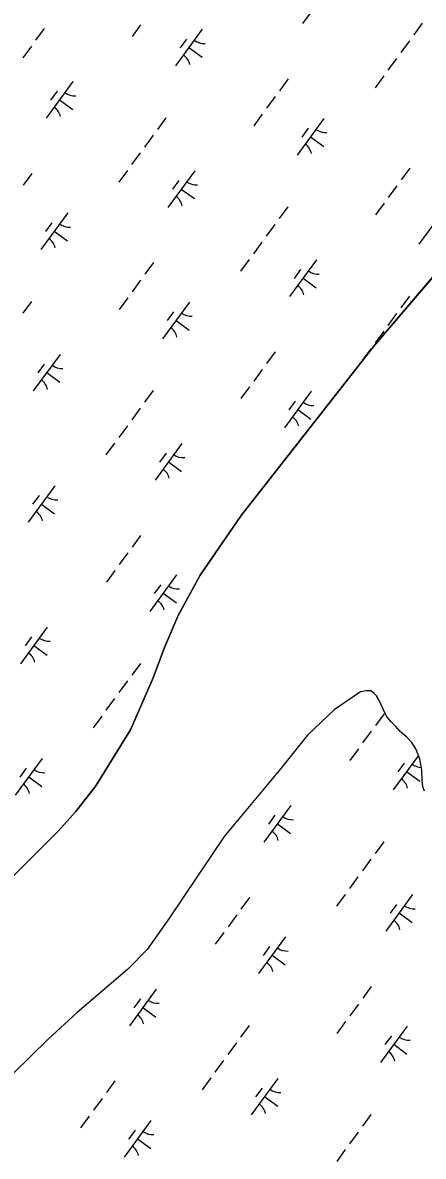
# Model space of a CAD drawing. Extents: x 3905714 to 3926767, y 183354 to 205755.
# Drawn here: x 3916577 to 3917019, y 196577 to 197826 of the extents above; entities that cross this region are included whole.
import ezdxf

# ---------------------------------------------------------------- set-up
doc = ezdxf.new("R2010")
doc.units = 0
doc.layers.add('V-TOPO-SHOR', color=7, linetype='Continuous')
doc.layers.add('V-WETL-SWMP', color=7, linetype='Continuous')

msp = doc.modelspace()

# ---------------------------------------------------------------- linework, layer by layer
at = {"layer": 'V-TOPO-SHOR'}
for points in [[(3916616.3, 196935.1), (3916635.8, 196956.9), (3916657.9, 196985), (3916695.9, 197046.9), (3916720.8, 197104.2), (3916733.5, 197137.6), (3916748.3, 197173), (3916772.6, 197217.3), (3916817.9, 197283.3), (3916964.2, 197470), (3917065.7, 197589), (3917252.5, 197812), (3917379.4, 197954.4)], [(3917010.7, 197025.2), (3917006.1, 197033.1), (3917000.4, 197038.9), (3916993.1, 197045.2), (3916988.4, 197050.4), (3916983.2, 197055.7), (3916978, 197062), (3916974.4, 197069.8), (3916972.4, 197074.5), (3916969.3, 197080.8), (3916967.2, 197084.5), (3916964.6, 197087.1), (3916961, 197089.8), (3916955.7, 197089.8), (3916949.5, 197088.8), (3916920.6, 197069.1), (3916891.2, 197041.1), (3916861.7, 197004.1), (3916799.1, 196929.3), (3916739.1, 196839.8), (3916714.3, 196804.9), (3916692.8, 196782.6), (3916637.1, 196735.4), (3916605.1, 196705.8), (3916565.7, 196667.4)], [(3917019.9, 196979.2), (3917018.3, 196984.4), (3917017.3, 196990.7), (3917016.9, 197002.7), (3917014.8, 197014.7), (3917010.7, 197025.2)], [(3916549.6, 196869.1), (3916584.8, 196903.9), (3916616.3, 196935.1)]]:
    msp.add_lwpolyline(points, dxfattribs=at)
at = {"layer": 'V-WETL-SWMP'}
for p, q in [((3916915, 197865.7), (3916885.4, 197825.4)), ((3916600.8, 197820), (3916591.4, 197807.1)), ((3916707, 197824), (3916697.6, 197811.1)), ((3916775, 197819.2), (3916745.5, 197778.9)), ((3917017.5, 197825.8), (3917008.1, 197812.9)), ((3916757.6, 197808.4), (3916750.5, 197798.7)), ((3917003.3, 197806.4), (3916993.9, 197793.5)), ((3916586.7, 197800.6), (3916577.2, 197787.7)), ((3916760.2, 197799), (3916774.8, 197788.4)), ((3916989.2, 197787.1), (3916979.7, 197774.2)), ((3916869.6, 197764.4), (3916860.1, 197751.5)), ((3916975, 197767.7), (3916965.5, 197754.8)), ((3916632.5, 197761.6), (3916602.9, 197721.2)), ((3916615, 197750.8), (3916607.9, 197741.1)), ((3916617.7, 197741.4), (3916632.2, 197730.8)), ((3916855.4, 197745.1), (3916845.9, 197732.2)), ((3916735, 197721.7), (3916725.6, 197708.8)), ((3916841.2, 197725.7), (3916831.7, 197712.8)), ((3916909.2, 197720.9), (3916879.6, 197680.5)), ((3916720.8, 197702.3), (3916711.4, 197689.4)), ((3916891.7, 197710.1), (3916884.7, 197700.4)), ((3916894.4, 197700.7), (3916908.9, 197690.1)), ((3916706.7, 197683), (3916697.2, 197670)), ((3916692.5, 197663.6), (3916683, 197650.7)), ((3917003.7, 197666.1), (3916994.3, 197653.2)), ((3916587.1, 197660.3), (3916577.6, 197647.4)), ((3916766.7, 197663.3), (3916737.1, 197622.9)), ((3916749.2, 197652.5), (3916742.1, 197642.8)), ((3916751.9, 197643.1), (3916766.4, 197632.5)), ((3916989.6, 197646.8), (3916980.1, 197633.9)), ((3916975.4, 197627.4), (3916965.9, 197614.5)), ((3916626.7, 197616.8), (3916597.2, 197576.4)), ((3916869.2, 197623.4), (3916859.8, 197610.5)), ((3917043.4, 197622.6), (3917013.8, 197582.2)), ((3916609.3, 197606), (3916602.2, 197596.3)), ((3916855, 197604), (3916845.6, 197591.1)), ((3916611.9, 197596.6), (3916626.5, 197585.9)), ((3917065.7, 197589), (3916964.2, 197470)), ((3916840.8, 197584.6), (3916831.4, 197571.7)), ((3916826.7, 197565.3), (3916817.2, 197552.4)), ((3916900.8, 197565), (3916871.3, 197524.6)), ((3916721.2, 197562), (3916711.8, 197549.1)), ((3916883.4, 197554.2), (3916876.3, 197544.5)), ((3916707.1, 197542.6), (3916697.6, 197529.7)), ((3916886.1, 197544.8), (3916900.6, 197534.2)), ((3916586.7, 197519.2), (3916577.3, 197506.3)), ((3916692.9, 197523.3), (3916683.4, 197510.4)), ((3916760.9, 197518.4), (3916731.3, 197478.1)), ((3917003.4, 197525.1), (3916993.9, 197512.2)), ((3916743.4, 197507.7), (3916736.3, 197498)), ((3916989.2, 197505.7), (3916979.7, 197492.8)), ((3916746.1, 197498.3), (3916760.6, 197487.6)), ((3916975, 197486.3), (3916965.6, 197473.4)), ((3916964.2, 197470), (3916817.9, 197283.3)), ((3916855.4, 197463.7), (3916846, 197450.8)), ((3916960.8, 197467), (3916951.4, 197454.1)), ((3916618.3, 197460.8), (3916588.8, 197420.5)), ((3916600.9, 197450.1), (3916593.8, 197440.4)), ((3916603.6, 197440.7), (3916618.1, 197430)), ((3916841.2, 197444.3), (3916831.8, 197431.4)), ((3916720.9, 197420.9), (3916711.4, 197408)), ((3916827.1, 197425), (3916817.6, 197412.1)), ((3916895.1, 197420.1), (3916865.5, 197379.8)), ((3916706.7, 197401.6), (3916697.3, 197388.7)), ((3916877.6, 197409.4), (3916870.5, 197399.7)), ((3916880.3, 197400), (3916894.8, 197389.3)), ((3916692.5, 197382.2), (3916683.1, 197369.3)), ((3916678.3, 197362.9), (3916668.9, 197349.9)), ((3916752.5, 197362.5), (3916723, 197322.2)), ((3916735.1, 197351.8), (3916728, 197342.1)), ((3916737.8, 197342.4), (3916752.3, 197331.7)), ((3916612.6, 197316), (3916583, 197275.7)), ((3916595.1, 197305.2), (3916588, 197295.6)), ((3916597.8, 197295.8), (3916612.3, 197285.2)), ((3916817.9, 197283.3), (3916772.6, 197217.3)), ((3916707.1, 197261.3), (3916697.7, 197248.3)), ((3916692.9, 197241.9), (3916683.5, 197229)), ((3916678.7, 197222.5), (3916669.3, 197209.6)), ((3916746.7, 197217.7), (3916717.2, 197177.4)), ((3916772.6, 197217.3), (3916748.3, 197173)), ((3916729.3, 197206.9), (3916722.2, 197197.3)), ((3916732, 197197.5), (3916746.5, 197186.9)), ((3916748.3, 197173), (3916733.5, 197137.6)), ((3916604.2, 197160.1), (3916574.7, 197119.8)), ((3916586.8, 197149.3), (3916579.7, 197139.6)), ((3916589.4, 197139.9), (3916604, 197129.3)), ((3916733.5, 197137.6), (3916720.8, 197104.2)), ((3916706.8, 197120.2), (3916697.3, 197107.3)), ((3916720.8, 197104.2), (3916695.9, 197046.9)), ((3916692.6, 197100.8), (3916683.1, 197087.9)), ((3916949.5, 197088.8), (3916920.6, 197069.1)), ((3916955.7, 197089.8), (3916949.5, 197088.8)), ((3916961, 197089.8), (3916955.7, 197089.8)), ((3916964.6, 197087.1), (3916961, 197089.8)), ((3916678.4, 197081.5), (3916668.9, 197068.6)), ((3916967.2, 197084.5), (3916964.6, 197087.1)), ((3916969.3, 197080.8), (3916967.2, 197084.5)), ((3916972.4, 197074.5), (3916969.3, 197080.8)), ((3916920.6, 197069.1), (3916891.2, 197041.1)), ((3916975.5, 197064.6), (3916966, 197051.7)), ((3916974.4, 197069.8), (3916972.4, 197074.5)), ((3916978, 197062), (3916974.4, 197069.8)), ((3916664.2, 197062.1), (3916654.8, 197049.2)), ((3916983.2, 197055.7), (3916978, 197062)), ((3916988.4, 197050.4), (3916983.2, 197055.7)), ((3916695.9, 197046.9), (3916657.9, 196985)), ((3916891.2, 197041.1), (3916861.7, 197004.1)), ((3916961.3, 197045.3), (3916951.8, 197032.4)), ((3916993.1, 197045.2), (3916988.4, 197050.4)), ((3917000.4, 197038.9), (3916993.1, 197045.2)), ((3917006.1, 197033.1), (3917000.4, 197038.9)), ((3917010.7, 197025.2), (3917006.1, 197033.1)), ((3916598.4, 197015.3), (3916568.9, 196974.9)), ((3916947.1, 197025.9), (3916937.6, 197013)), ((3917013.3, 197018.6), (3916985.6, 196980.8)), ((3917014.8, 197014.7), (3917010.7, 197025.2)), ((3917016.9, 197002.7), (3917014.8, 197014.7)), ((3916581, 197004.5), (3916573.9, 196994.8)), ((3916861.7, 197004.1), (3916799.1, 196929.3)), ((3916997.7, 197010.3), (3916990.6, 197000.6)), ((3917017.3, 196990.7), (3917016.9, 197002.7)), ((3916583.7, 196995.1), (3916598.2, 196984.5)), ((3917000.3, 197000.9), (3917014.9, 196990.3)), ((3917018.3, 196984.4), (3917017.3, 196990.7)), ((3916657.9, 196985), (3916635.8, 196956.9)), ((3917019.9, 196979.2), (3917018.3, 196984.4)), ((3916635.8, 196956.9), (3916616.3, 196935.1)), ((3916872.6, 196963.5), (3916843, 196923.1)), ((3916855.1, 196952.7), (3916848, 196943)), ((3916857.8, 196943.3), (3916872.3, 196932.7)), ((3916616.3, 196935.1), (3916584.8, 196903.9)), ((3916799.1, 196929.3), (3916739.1, 196839.8)), ((3916975.1, 196923.6), (3916965.7, 196910.7)), ((3916584.8, 196903.9), (3916549.6, 196869.1)), ((3916960.9, 196904.2), (3916951.5, 196891.3)), ((3916946.7, 196884.9), (3916937.3, 196872)), ((3916932.6, 196865.5), (3916923.1, 196852.6)), ((3917006.7, 196865.2), (3916977.2, 196824.8)), ((3916827.2, 196862.2), (3916817.7, 196849.3)), ((3916989.3, 196854.4), (3916982.2, 196844.7)), ((3916739.1, 196839.8), (3916714.3, 196804.9)), ((3916813, 196842.8), (3916803.5, 196829.9)), ((3916992, 196845), (3917006.5, 196834.4)), ((3916798.8, 196823.5), (3916789.3, 196810.6)), ((3916866.8, 196818.7), (3916837.2, 196778.3)), ((3916714.3, 196804.9), (3916692.8, 196782.6)), ((3916849.3, 196807.9), (3916842.2, 196798.2)), ((3916852, 196798.5), (3916866.5, 196787.8)), ((3916692.8, 196782.6), (3916637.1, 196735.4)), ((3916961.3, 196763.9), (3916951.9, 196751)), ((3916724.3, 196761), (3916694.7, 196720.7)), ((3916706.8, 196750.3), (3916699.7, 196740.6)), ((3916709.5, 196740.9), (3916724, 196730.2)), ((3916947.1, 196744.5), (3916937.7, 196731.6)), ((3916637.1, 196735.4), (3916605.1, 196705.8)), ((3916826.8, 196721.1), (3916817.3, 196708.2)), ((3916933, 196725.2), (3916923.5, 196712.3)), ((3917001, 196720.3), (3916971.4, 196680)), ((3916605.1, 196705.8), (3916565.7, 196667.4)), ((3916812.6, 196701.8), (3916803.2, 196688.9)), ((3916983.5, 196709.6), (3916976.4, 196699.9)), ((3916986.2, 196700.2), (3917000.7, 196689.5)), ((3916583.1, 196684.4), (3916584, 196683.7)), ((3916798.4, 196682.4), (3916789, 196669.5)), ((3916678.8, 196659.8), (3916669.4, 196646.9)), ((3916784.3, 196663.1), (3916774.8, 196650.2)), ((3916858.4, 196662.7), (3916828.9, 196622.4)), ((3916841, 196652), (3916833.9, 196642.3)), ((3916664.7, 196640.4), (3916655.2, 196627.5)), ((3916843.7, 196642.6), (3916858.2, 196631.9)), ((3916650.5, 196621), (3916641, 196608.1)), ((3916718.5, 196616.2), (3916688.9, 196575.9)), ((3916961, 196622.8), (3916951.5, 196609.9)), ((3916701, 196605.5), (3916693.9, 196595.8)), ((3916946.8, 196603.5), (3916937.3, 196590.6)), ((3916703.7, 196596.1), (3916718.2, 196585.4)), ((3916932.6, 196584.1), (3916923.2, 196571.2))]:
    msp.add_line(p, q, dxfattribs=at)
for centre, start, end in [((3916776.8, 197821.2), 233, 274.5436), ((3916744.1, 197776.6), 13, 54.5436), ((3916634.2, 197763.5), 233, 274.5436), ((3916601.6, 197719), 13, 54.5436), ((3916910.9, 197722.9), 233, 274.5436), ((3916878.3, 197678.3), 13, 54.5436), ((3916768.4, 197665.2), 233, 274.5436), ((3916735.8, 197620.7), 13, 54.5436), ((3916628.4, 197618.7), 233, 274.5436), ((3916595.8, 197574.2), 13, 54.5436), ((3916902.6, 197566.9), 233, 274.5436), ((3916869.9, 197522.4), 13, 54.5436), ((3916762.6, 197520.4), 233, 274.5436), ((3916730, 197475.9), 13, 54.5436), ((3916620.1, 197462.8), 233, 274.5436), ((3916587.4, 197418.2), 13, 54.5436), ((3916896.8, 197422.1), 233, 274.5436), ((3916864.2, 197377.6), 13, 54.5436), ((3916754.3, 197364.5), 233, 274.5436), ((3916721.6, 197319.9), 13, 54.5436), ((3916614.3, 197318), 233, 274.5436), ((3916581.7, 197273.4), 13, 54.5436), ((3916748.5, 197219.7), 233, 274.5436), ((3916715.8, 197175.1), 13, 54.5436), ((3916606, 197162.1), 233, 274.5436), ((3916573.3, 197117.5), 13, 54.5436), ((3916600.2, 197017.2), 233, 274.5436), ((3917016.8, 197023.1), 233, 268.5262), ((3916984.2, 196978.5), 13, 54.5436), ((3916567.5, 196972.7), 13, 54.5436), ((3916874.3, 196965.4), 233, 274.5436), ((3916841.7, 196920.9), 13, 54.5436), ((3917008.5, 196867.1), 233, 274.5436), ((3916975.8, 196822.6), 13, 54.5436), ((3916868.5, 196820.6), 233, 274.5436), ((3916835.9, 196776.1), 13, 54.5436), ((3916726, 196763), 233, 274.5436), ((3916693.3, 196718.5), 13, 54.5436), ((3917002.7, 196722.3), 233, 274.5436), ((3916970.1, 196677.8), 13, 54.5436), ((3916860.2, 196664.7), 233, 274.5436), ((3916827.5, 196620.1), 13, 54.5436), ((3916720.2, 196618.2), 233, 274.5436), ((3916687.6, 196573.6), 13, 54.5436)]:
    msp.add_arc(centre, 17.6, start, end, dxfattribs=at)

doc.saveas('drawing.dxf')
